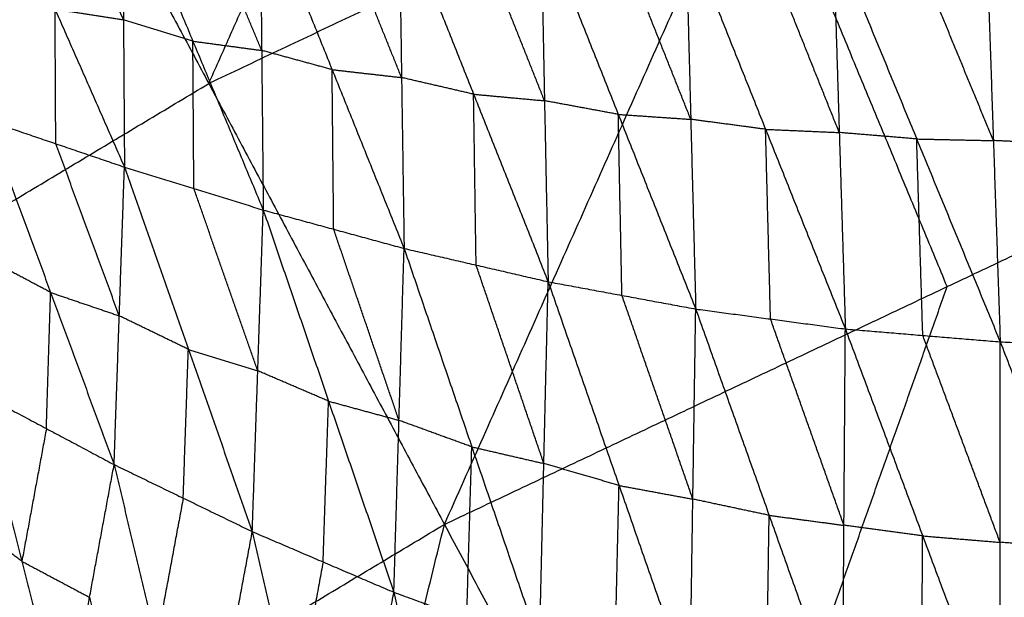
# Model space of a CAD drawing. Header units: millimetres. Extents: x -106 to 110, y -96 to 120.
# Tile 399 of 656: x -36.04 to -29.58, y 77.1 to 80.89. Entities that reach past the tile are written whole.
import ezdxf

# ---------------------------------------------------------------- set-up
doc = ezdxf.new("R2010")
doc.units = ezdxf.units.MM
doc.header["$MEASUREMENT"] = 0
doc.layers.add('Default', color=7, linetype='Continuous', true_color=0x000000)

msp = doc.modelspace()

# ---------------------------------------------------------------- linework, layer by layer
at = {"layer": 'Default'}
for points in [[(-33.2564, 77.577, 4.6759), (-31.2119, 82.1702, 5.1322), (-29.1674, 86.7634, 5.5886)], [(-34.8035, 80.4715, 5.1322), (-33.7812, 82.7681, 5.3604), (-32.759, 85.0647, 5.5886)], [(-36.3506, 83.366, 5.5886), (-34.8035, 80.4715, 5.1322), (-33.2564, 77.577, 4.6759)], [(-31.2119, 82.1702, 5.1322), (-33.0077, 81.3209, 5.1322), (-34.8035, 80.4715, 5.1322)], [(-29.9559, 79.138, 4.6759), (-30.5839, 80.6541, 4.904), (-31.2119, 82.1702, 5.1322)], [(-36.2682, 81.9962, 0.1352), (-35.8126, 80.9596, -0.0568), (-35.357, 79.9231, -0.2489)], [(-35.3635, 80.8908, -0.2086), (-35.5913, 81.4091, -0.1126), (-35.8191, 81.9274, -0.0166)], [(-35.37, 81.8585, -0.1684), (-35.3635, 80.8908, -0.2086), (-35.357, 79.9231, -0.2489)], [(-35.37, 81.8585, -0.1684), (-34.9079, 80.7498, -0.3491), (-34.4458, 79.6411, -0.5299)], [(-34.4562, 80.689, -0.4924), (-34.6872, 81.2434, -0.402), (-34.9182, 81.7977, -0.3117)], [(-34.4665, 81.7369, -0.4549), (-34.4562, 80.689, -0.4924), (-34.4458, 79.6411, -0.5299)], [(-34.4665, 81.7369, -0.4549), (-33.9938, 80.5629, -0.6219), (-33.5211, 79.3888, -0.7889)], [(-33.5378, 80.5109, -0.7548), (-33.7742, 81.0979, -0.6713), (-34.0105, 81.6849, -0.5879)], [(-33.5545, 81.6329, -0.7208), (-33.5378, 80.5109, -0.7548), (-33.5211, 79.3888, -0.7889)], [(-33.5545, 81.6329, -0.7208), (-33.065, 80.4016, -0.8724), (-32.5754, 79.1703, -1.024)], [(-32.5994, 80.3587, -0.994), (-32.8442, 80.9744, -0.9183), (-33.089, 81.59, -0.8425)], [(-32.6235, 81.5472, -0.9641), (-32.5994, 80.3587, -0.994), (-32.5754, 79.1703, -1.024)], [(-32.6235, 81.5472, -0.9641), (-32.115, 80.2691, -1.0974), (-31.6066, 78.9911, -1.2306)], [(-31.6392, 80.2366, -1.2051), (-31.8934, 80.8756, -1.1385), (-32.1476, 81.5146, -1.0719)], [(-31.6718, 81.482, -1.1797), (-31.6392, 80.2366, -1.2051), (-31.6066, 78.9911, -1.2306)], [(-31.6718, 81.482, -1.1797), (-31.1481, 80.1711, -1.2915), (-30.6243, 78.8601, -1.4033)], [(-30.6643, 80.1499, -1.3826), (-30.9262, 80.8054, -1.3267), (-31.1881, 81.4608, -1.2708)], [(-30.7043, 81.4397, -1.3619), (-30.6643, 80.1499, -1.3826), (-30.6243, 78.8601, -1.4033)], [(-30.7043, 81.4397, -1.3619), (-30.1559, 80.1076, -1.4534), (-29.6076, 78.7756, -1.5449)], [(-29.6525, 80.0969, -1.5293), (-29.9267, 80.7629, -1.4835), (-30.2008, 81.429, -1.4378)], [(-29.6974, 81.4183, -1.5136), (-29.6525, 80.0969, -1.5293), (-29.6076, 78.7756, -1.5449)], [(-29.6974, 81.4183, -1.5136), (-29.1346, 80.075, -1.5848), (-28.5719, 78.7317, -1.6559)], [(-35.8078, 80.0764, -0.0991), (-35.8102, 80.518, -0.0779), (-35.8126, 80.9596, -0.0568)], [(-35.8126, 80.9596, -0.0568), (-35.5881, 80.9252, -0.1327), (-35.3635, 80.8908, -0.2086)], [(-34.9079, 80.7498, -0.3491), (-35.1357, 80.8203, -0.2789), (-35.3635, 80.8908, -0.2086)], [(-34.9014, 79.7821, -0.3894), (-34.9046, 80.266, -0.3693), (-34.9079, 80.7498, -0.3491)], [(-34.9079, 80.7498, -0.3491), (-34.682, 80.7194, -0.4208), (-34.4562, 80.689, -0.4924)], [(-33.9938, 80.5629, -0.6219), (-34.225, 80.626, -0.5571), (-34.4562, 80.689, -0.4924)], [(-33.2564, 77.577, 4.6759), (-29.9559, 79.138, 4.6759), (-26.6554, 80.6991, 4.6759)], [(-29.9478, 71.3871, 4.1879), (-28.3016, 76.0431, 4.4319), (-26.6554, 80.6991, 4.6759)], [(-33.9834, 79.515, -0.6594), (-33.9886, 80.0389, -0.6406), (-33.9938, 80.5629, -0.6219)], [(-33.9938, 80.5629, -0.6219), (-33.7658, 80.5369, -0.6884), (-33.5378, 80.5109, -0.7548)], [(-33.065, 80.4016, -0.8724), (-33.3014, 80.4562, -0.8136), (-33.5378, 80.5109, -0.7548)], [(-37.9351, 78.5945, 5.1322), (-36.3693, 79.533, 5.1322), (-34.8035, 80.4715, 5.1322)], [(-33.0483, 79.2796, -0.9064), (-33.0566, 79.8406, -0.8894), (-33.065, 80.4016, -0.8724)], [(-33.065, 80.4016, -0.8724), (-32.8322, 80.3801, -0.9332), (-32.5994, 80.3587, -0.994)], [(-32.115, 80.2691, -1.0974), (-32.3572, 80.3139, -1.0457), (-32.5994, 80.3587, -0.994)], [(-36.2586, 80.2297, 0.0508), (-35.8417, 79.0997, 0.1347), (-35.4249, 77.9696, 0.2186)], [(-36.2586, 80.2297, 0.0508), (-35.8078, 80.0764, -0.0991), (-35.357, 79.9231, -0.2489)], [(-32.091, 79.0807, -1.1273), (-32.103, 79.6749, -1.1123), (-32.115, 80.2691, -1.0974)], [(-32.115, 80.2691, -1.0974), (-31.8771, 80.2529, -1.1512), (-31.6392, 80.2366, -1.2051)], [(-31.1481, 80.1711, -1.2915), (-31.3936, 80.2038, -1.2483), (-31.6392, 80.2366, -1.2051)], [(-31.1155, 78.9256, -1.3169), (-31.1318, 79.5483, -1.3042), (-31.1481, 80.1711, -1.2915)], [(-31.1481, 80.1711, -1.2915), (-30.9062, 80.1605, -1.3371), (-30.6643, 80.1499, -1.3826)], [(-30.1559, 80.1076, -1.4534), (-30.4101, 80.1288, -1.418), (-30.6643, 80.1499, -1.3826)], [(-30.116, 78.8179, -1.4741), (-30.136, 79.4627, -1.4638), (-30.1559, 80.1076, -1.4534)], [(-30.1559, 80.1076, -1.4534), (-29.9042, 80.1023, -1.4913), (-29.6525, 80.0969, -1.5293)], [(-29.1346, 80.075, -1.5848), (-29.3935, 80.0859, -1.557), (-29.6525, 80.0969, -1.5293)], [(-35.391, 78.9464, -0.0152), (-35.5994, 79.5114, -0.0571), (-35.8078, 80.0764, -0.0991)], [(-35.4249, 77.9696, 0.2186), (-35.391, 78.9464, -0.0152), (-35.357, 79.9231, -0.2489)], [(-35.357, 79.9231, -0.2489), (-34.9374, 78.7264, -0.1298), (-34.5177, 77.5297, -0.0107)], [(-35.357, 79.9231, -0.2489), (-34.9014, 79.7821, -0.3894), (-34.4458, 79.6411, -0.5299)], [(-34.4818, 78.5854, -0.2703), (-34.6916, 79.1838, -0.3298), (-34.9014, 79.7821, -0.3894)], [(-34.5177, 77.5297, -0.0107), (-34.4818, 78.5854, -0.2703), (-34.4458, 79.6411, -0.5299)], [(-34.4458, 79.6411, -0.5299), (-34.017, 78.3862, -0.375), (-33.5882, 77.1313, -0.2202)], [(-34.4458, 79.6411, -0.5299), (-33.9834, 79.515, -0.6594), (-33.5211, 79.3888, -0.7889)], [(-33.5547, 78.2601, -0.5045), (-33.769, 78.8875, -0.5819), (-33.9834, 79.515, -0.6594)], [(-33.5882, 77.1313, -0.2202), (-33.5547, 78.2601, -0.5045), (-33.5211, 79.3888, -0.7889)], [(-33.5211, 79.3888, -0.7889), (-33.0765, 78.0861, -0.5987), (-32.6319, 76.7833, -0.4085)], [(-33.5211, 79.3888, -0.7889), (-33.0483, 79.2796, -0.9064), (-32.5754, 79.1703, -1.024)], [(-35.8417, 79.0997, 0.1347), (-36.064, 79.218, 0.1965), (-36.2863, 79.3362, 0.2583)], [(-32.6037, 77.9768, -0.7162), (-32.826, 78.6282, -0.8113), (-33.0483, 79.2796, -0.9064)], [(-32.6319, 76.7833, -0.4085), (-32.6037, 77.9768, -0.7162), (-32.5754, 79.1703, -1.024)], [(-32.5754, 79.1703, -1.024), (-32.11, 77.8325, -0.7986), (-31.6445, 76.4948, -0.5733)], [(-32.5754, 79.1703, -1.024), (-32.091, 79.0807, -1.1273), (-31.6066, 78.9911, -1.2306)], [(-31.6021, 74.4821, 4.4319), (-30.779, 76.8101, 4.5539), (-29.9559, 79.138, 4.6759)], [(-35.8695, 78.2062, 0.3422), (-35.8556, 78.6529, 0.2384), (-35.8417, 79.0997, 0.1347)], [(-35.8417, 79.0997, 0.1347), (-35.6164, 79.023, 0.0598), (-35.391, 78.9464, -0.0152)], [(-31.6255, 77.743, -0.902), (-31.8583, 78.4118, -1.0146), (-32.091, 79.0807, -1.1273)], [(-34.9374, 78.7264, -0.1298), (-35.1642, 78.8364, -0.0725), (-35.391, 78.9464, -0.0152)], [(-31.6445, 76.4948, -0.5733), (-31.6255, 77.743, -0.902), (-31.6066, 78.9911, -1.2306)], [(-31.6066, 78.9911, -1.2306), (-31.1246, 77.6365, -0.9705), (-30.6426, 76.2819, -0.7105)], [(-31.6066, 78.9911, -1.2306), (-31.1155, 78.9256, -1.3169), (-30.6243, 78.8601, -1.4033)], [(-30.6335, 77.571, -1.0569), (-30.8745, 78.2483, -1.1869), (-31.1155, 78.9256, -1.3169)], [(-30.6426, 76.2819, -0.7105), (-30.6335, 77.571, -1.0569), (-30.6243, 78.8601, -1.4033)], [(-30.6243, 78.8601, -1.4033), (-30.1167, 77.5015, -1.113), (-29.6091, 76.143, -0.8227)], [(-30.6243, 78.8601, -1.4033), (-30.116, 78.8179, -1.4741), (-29.6076, 78.7756, -1.5449)], [(-29.6084, 77.4593, -1.1838), (-29.8622, 78.1386, -1.329), (-30.116, 78.8179, -1.4741)], [(-29.6091, 76.143, -0.8227), (-29.6084, 77.4593, -1.1838), (-29.6076, 78.7756, -1.5449)], [(-29.6076, 78.7756, -1.5449), (-29.0897, 78.7536, -1.6004), (-28.5719, 78.7317, -1.6559)], [(-29.6076, 78.7756, -1.5449), (-29.0847, 77.4214, -1.2281), (-28.5618, 76.0672, -0.9113)], [(-34.9713, 77.7497, 0.1039), (-34.9544, 78.238, -0.0129), (-34.9374, 78.7264, -0.1298)], [(-34.9374, 78.7264, -0.1298), (-34.7096, 78.6559, -0.2001), (-34.4818, 78.5854, -0.2703)], [(-34.017, 78.3862, -0.375), (-34.2494, 78.4858, -0.3227), (-34.4818, 78.5854, -0.2703)], [(-36.314, 78.4427, 0.4658), (-36.0305, 77.3348, 0.8938), (-35.7471, 76.2269, 1.3217)], [(-36.314, 78.4427, 0.4658), (-35.8695, 78.2062, 0.3422), (-35.4249, 77.9696, 0.2186)], [(-34.053, 77.3305, -0.1154), (-34.035, 77.8584, -0.2452), (-34.017, 78.3862, -0.375)], [(-34.017, 78.3862, -0.375), (-33.7858, 78.3232, -0.4398), (-33.5547, 78.2601, -0.5045)], [(-33.0765, 78.0861, -0.5987), (-33.3156, 78.1731, -0.5516), (-33.5547, 78.2601, -0.5045)], [(-35.8695, 78.2062, 0.3422), (-35.95, 77.7705, 0.618), (-36.0305, 77.3348, 0.8938)], [(-33.1101, 76.9573, -0.3143), (-33.0933, 77.5217, -0.4565), (-33.0765, 78.0861, -0.5987)], [(-33.0765, 78.0861, -0.5987), (-32.8401, 78.0314, -0.6575), (-32.6037, 77.9768, -0.7162)], [(-35.7471, 76.2269, 1.3217), (-35.586, 77.0983, 0.7701), (-35.4249, 77.9696, 0.2186)], [(-35.4249, 77.9696, 0.2186), (-35.1477, 76.803, 0.7069), (-34.8704, 75.6363, 1.1952)], [(-35.4249, 77.9696, 0.2186), (-34.9713, 77.7497, 0.1039), (-34.5177, 77.5297, -0.0107)], [(-32.11, 77.8325, -0.7986), (-32.3568, 77.9047, -0.7574), (-32.6037, 77.9768, -0.7162)], [(-32.1382, 76.639, -0.4909), (-32.1241, 77.2358, -0.6448), (-32.11, 77.8325, -0.7986)], [(-32.11, 77.8325, -0.7986), (-31.8677, 77.7877, -0.8503), (-31.6255, 77.743, -0.902)], [(-34.9713, 77.7497, 0.1039), (-35.0595, 77.2763, 0.4054), (-35.1477, 76.803, 0.7069)], [(-31.1246, 77.6365, -0.9705), (-31.3751, 77.6897, -0.9362), (-31.6255, 77.743, -0.902)], [(-36.0305, 77.3348, 0.8938), (-36.2434, 77.4927, 0.9291), (-36.4563, 77.6506, 0.9645)], [(-31.1435, 76.3883, -0.6419), (-31.134, 77.0124, -0.8062), (-31.1246, 77.6365, -0.9705)], [(-31.1246, 77.6365, -0.9705), (-30.879, 77.6037, -1.0137), (-30.6335, 77.571, -1.0569)], [(-39.5195, 73.8231, 4.6759), (-36.3879, 75.7, 4.6759), (-33.2564, 77.577, 4.6759)], [(-35.6201, 67.9872, 4.1879), (-34.4382, 72.7821, 4.4319), (-33.2564, 77.577, 4.6759)], [(-33.2564, 77.577, 4.6759), (-31.6021, 74.4821, 4.4319), (-29.9478, 71.3871, 4.1879)], [(-30.1167, 77.5015, -1.113), (-30.3751, 77.5362, -1.085), (-30.6335, 77.571, -1.0569)], [(-34.8704, 75.6363, 1.1952), (-34.6941, 76.583, 0.5922), (-34.5177, 77.5297, -0.0107)], [(-34.5177, 77.5297, -0.0107), (-34.2402, 76.3135, 0.5362), (-33.9626, 75.0974, 1.0831)], [(-34.5177, 77.5297, -0.0107), (-34.053, 77.3305, -0.1154), (-33.5882, 77.1313, -0.2202)], [(-30.1258, 76.2124, -0.7666), (-30.1213, 76.857, -0.9398), (-30.1167, 77.5015, -1.113)], [(-30.1167, 77.5015, -1.113), (-29.8625, 77.4804, -1.1484), (-29.6084, 77.4593, -1.1838)], [(-29.0847, 77.4214, -1.2281), (-29.3465, 77.4404, -1.2059), (-29.6084, 77.4593, -1.1838)], [(-36.0305, 77.3348, 0.8938), (-35.8083, 77.2166, 0.832), (-35.586, 77.0983, 0.7701)], [(-34.053, 77.3305, -0.1154), (-34.1466, 76.822, 0.2104), (-34.2402, 76.3135, 0.5362)], [(-33.9626, 75.0974, 1.0831), (-33.7754, 76.1144, 0.4315), (-33.5882, 77.1313, -0.2202)], [(-33.5882, 77.1313, -0.2202), (-33.3122, 75.8805, 0.3831), (-33.0362, 74.6296, 0.9864)], [(-33.5882, 77.1313, -0.2202), (-33.1101, 76.9573, -0.3143), (-32.6319, 76.7833, -0.4085)], [(-35.586, 77.0983, 0.7701), (-35.4474, 76.5149, 1.0143), (-35.3088, 75.9316, 1.2584)]]:
    msp.add_open_spline(points, degree=2, dxfattribs=at)

doc.saveas('drawing.dxf')
